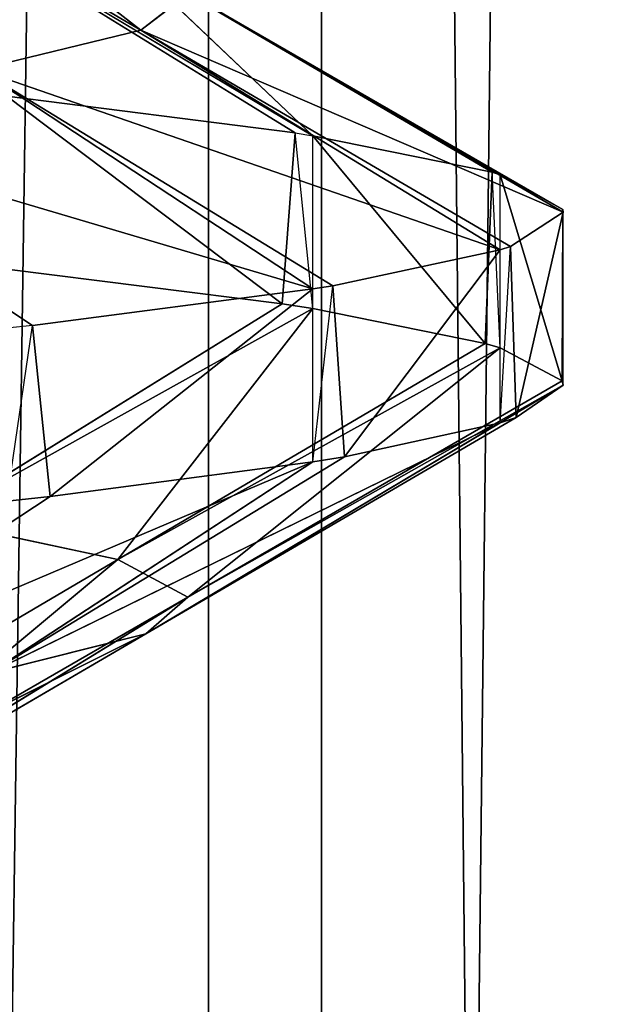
# Model space of a CAD drawing. Extents: x 23.4 to 34.4, y 0.2 to 38.3.
# Tile 561 of 595: x 29.1977 to 29.2395, y 26.1888 to 26.2599. Entities that reach past the tile are written whole.
import ezdxf

# ---------------------------------------------------------------- set-up
doc = ezdxf.new("R2010")
doc.units = 0
doc.header["$LTSCALE"] = 2.54
doc.layers.get('0').update_dxf_attribs({"color": 13, "linetype": 'CONTINUOUS'})

# ---------------------------------------------------------------- blocks, each defined once
blk = doc.blocks.new('SZCZOTKA_DO_WC_MOURO_-_WOL')
at = {"color": 0}
for p, q in [((29.172308, 24.445999, 4.344616), (29.211343, 27.183499, 4.389211)), ((29.172308, 24.445999, 4.344616), (29.211343, 27.183499, 4.389211)), ((29.211343, 27.183499, 4.389211), (29.211343, 24.445999, 4.389211)), ((29.211343, 24.445999, 4.389211), (29.242041, 27.183499, 4.439906)), ((29.211343, 24.445999, 4.389211), (29.242041, 27.183499, 4.439906)), ((29.211343, 27.183499, 4.389211), (29.211343, 24.445999, 4.389211)), ((29.248041, 24.445999, 4.727224), (29.219489, 27.183499, 4.779158)), ((29.248041, 24.445999, 4.727224), (29.219489, 27.183499, 4.779158)), ((29.219489, 24.445999, 4.779158), (29.219489, 27.183499, 4.779158)), ((29.219489, 24.445999, 4.779158), (29.219489, 27.183499, 4.779158)), ((29.206445, 26.259152, 4.633285), (29.182819, 26.277441, 4.586864)), ((29.206445, 26.259152, 4.633285), (29.182819, 26.277441, 4.586864)), ((29.206445, 26.259152, 4.633285), (29.179727, 26.274777, 4.628993)), ((29.206445, 26.259152, 4.633285), (29.179727, 26.274777, 4.628993)), ((29.192285, 26.267361, 4.493532), (29.218872, 26.251538, 4.487394)), ((29.217599, 26.251736, 4.483966), (29.192285, 26.267361, 4.493532)), ((29.205222, 26.264514, 4.539679), (29.232407, 26.248715, 4.537905)), ((29.218872, 26.251538, 4.487394), (29.205222, 26.264514, 4.539679)), ((29.231821, 26.248889, 4.53469), (29.205222, 26.264514, 4.539679)), ((29.218872, 26.251538, 4.487394), (29.205222, 26.264514, 4.539679)), ((29.209879, 26.261816, 4.586518), (29.206445, 26.259152, 4.633285)), ((29.209879, 26.261816, 4.586518), (29.206445, 26.259152, 4.633285)), ((29.209879, 26.261816, 4.586518), (29.236963, 26.245999, 4.59)), ((29.232407, 26.248715, 4.537905), (29.209879, 26.261816, 4.586518)), ((29.236938, 26.246191, 4.586173), (29.209879, 26.261816, 4.586518)), ((29.232407, 26.248715, 4.537905), (29.209879, 26.261816, 4.586518)), ((29.206445, 26.259152, 4.633285), (29.194748, 26.25632, 4.679676)), ((29.206445, 26.259152, 4.633285), (29.194748, 26.25632, 4.679676)), ((29.233167, 26.243527, 4.637577), (29.206445, 26.259152, 4.633285)), ((29.206445, 26.259152, 4.633285), (29.232407, 26.243286, 4.642094)), ((29.206445, 26.259152, 4.633285), (29.232407, 26.243286, 4.642094)), ((29.236963, 26.245999, 4.59), (29.206445, 26.259152, 4.633285)), ((29.233167, 26.243527, 4.637577), (29.206445, 26.259152, 4.633285)), ((29.236963, 26.245999, 4.59), (29.206445, 26.259152, 4.633285)), ((29.220309, 26.240695, 4.688568), (29.194748, 26.25632, 4.679676)), ((29.194748, 26.25632, 4.679676), (29.218872, 26.240463, 4.692606)), ((29.194748, 26.25632, 4.679676), (29.218872, 26.240463, 4.692606)), ((29.232407, 26.243286, 4.642094), (29.194748, 26.25632, 4.679676)), ((29.220309, 26.240695, 4.688568), (29.194748, 26.25632, 4.679676)), ((29.232407, 26.243286, 4.642094), (29.194748, 26.25632, 4.679676)), ((29.216653, 26.23938, 4.481493), (29.196771, 26.254382, 4.44)), ((29.196771, 26.254382, 4.44), (29.217599, 26.251736, 4.483966)), ((29.216653, 26.23938, 4.481493), (29.196771, 26.254382, 4.44)), ((29.196771, 26.254382, 4.44), (29.217599, 26.251736, 4.483966)), ((29.218872, 26.240463, 4.692606), (29.175009, 26.253442, 4.723524)), ((29.198611, 26.23782, 4.736765), (29.175009, 26.253442, 4.723524)), ((29.218872, 26.240463, 4.692606), (29.175009, 26.253442, 4.723524)), ((29.216653, 26.23938, 4.481493), (29.217599, 26.251736, 4.483966)), ((29.218872, 26.239038, 4.487394), (29.217599, 26.251736, 4.483966)), ((29.217599, 26.251736, 4.483966), (29.218872, 26.251538, 4.487394)), ((29.231326, 26.23653, 4.532115), (29.218872, 26.251538, 4.487394)), ((29.218872, 26.251538, 4.487394), (29.231821, 26.248889, 4.53469)), ((29.231326, 26.23653, 4.532115), (29.218872, 26.251538, 4.487394)), ((29.218872, 26.239038, 4.487394), (29.218872, 26.251538, 4.487394)), ((29.218872, 26.251538, 4.487394), (29.231821, 26.248889, 4.53469)), ((29.231326, 26.23653, 4.532115), (29.231821, 26.248889, 4.53469)), ((29.232407, 26.236215, 4.537905), (29.231821, 26.248889, 4.53469)), ((29.231821, 26.248889, 4.53469), (29.232407, 26.248715, 4.537905)), ((29.236896, 26.233823, 4.583618), (29.232407, 26.248715, 4.537905)), ((29.232407, 26.248715, 4.537905), (29.236938, 26.246191, 4.586173)), ((29.236896, 26.233823, 4.583618), (29.232407, 26.248715, 4.537905)), ((29.232407, 26.236215, 4.537905), (29.232407, 26.248715, 4.537905)), ((29.232407, 26.248715, 4.537905), (29.236938, 26.246191, 4.586173)), ((29.236896, 26.233823, 4.583618), (29.236938, 26.246191, 4.586173)), ((29.236963, 26.233499, 4.59), (29.236938, 26.246191, 4.586173)), ((29.236938, 26.246191, 4.586173), (29.236963, 26.245999, 4.59)), ((29.236963, 26.245999, 4.59), (29.233167, 26.243527, 4.637577)), ((29.236963, 26.245999, 4.59), (29.233167, 26.243527, 4.637577)), ((29.233569, 26.231165, 4.634997), (29.236963, 26.245999, 4.59)), ((29.233569, 26.231165, 4.634997), (29.236963, 26.245999, 4.59)), ((29.236963, 26.233499, 4.59), (29.236963, 26.245999, 4.59)), ((29.232407, 26.230783, 4.642094), (29.233167, 26.243527, 4.637577)), ((29.233167, 26.243527, 4.637577), (29.232407, 26.243286, 4.642094)), ((29.233569, 26.231165, 4.634997), (29.233167, 26.243527, 4.637577)), ((29.232407, 26.243286, 4.642094), (29.220309, 26.240695, 4.688568)), ((29.232407, 26.243286, 4.642094), (29.220309, 26.240695, 4.688568)), ((29.221167, 26.228339, 4.686065), (29.232407, 26.243286, 4.642094)), ((29.221167, 26.228339, 4.686065), (29.232407, 26.243286, 4.642094)), ((29.232407, 26.230783, 4.642094), (29.232407, 26.243286, 4.642094)), ((29.216653, 26.23938, 4.481493), (29.196771, 26.241882, 4.44)), ((29.216653, 26.23938, 4.481493), (29.196771, 26.241882, 4.44)), ((29.218872, 26.227963, 4.692606), (29.220309, 26.240695, 4.688568)), ((29.220309, 26.240695, 4.688568), (29.218872, 26.240463, 4.692606)), ((29.221167, 26.228339, 4.686065), (29.220309, 26.240695, 4.688568)), ((29.218872, 26.240463, 4.692606), (29.198611, 26.23782, 4.736765)), ((29.218872, 26.240463, 4.692606), (29.198611, 26.23782, 4.736765)), ((29.199893, 26.225461, 4.734456), (29.218872, 26.240463, 4.692606)), ((29.199893, 26.225461, 4.734456), (29.218872, 26.240463, 4.692606)), ((29.218872, 26.227963, 4.692606), (29.218872, 26.240463, 4.692606)), ((29.216653, 26.23938, 4.481493), (29.191422, 26.223755, 4.491282)), ((29.216653, 26.23938, 4.481493), (29.191422, 26.223755, 4.491282)), ((29.218872, 26.239038, 4.487394), (29.216653, 26.23938, 4.481493)), ((29.191422, 26.223755, 4.491282), (29.218872, 26.239038, 4.487394)), ((29.191422, 26.223755, 4.491282), (29.218872, 26.239038, 4.487394)), ((29.218872, 26.239038, 4.487394), (29.204773, 26.220905, 4.537337)), ((29.218872, 26.239038, 4.487394), (29.204773, 26.220905, 4.537337)), ((29.231326, 26.23653, 4.532115), (29.218872, 26.239038, 4.487394)), ((29.231326, 26.23653, 4.532115), (29.218872, 26.239038, 4.487394)), ((29.196771, 26.225119, 4.739999), (29.198611, 26.23782, 4.736765)), ((29.198611, 26.23782, 4.736765), (29.196771, 26.237619, 4.739999)), ((29.199893, 26.225461, 4.734456), (29.198611, 26.23782, 4.736765)), ((29.231326, 26.23653, 4.532115), (29.204773, 26.220905, 4.537337)), ((29.231326, 26.23653, 4.532115), (29.204773, 26.220905, 4.537337)), ((29.232407, 26.236215, 4.537905), (29.231326, 26.23653, 4.532115)), ((29.204773, 26.220905, 4.537337), (29.232407, 26.236215, 4.537905)), ((29.204773, 26.220905, 4.537337), (29.232407, 26.236215, 4.537905)), ((29.232407, 26.236215, 4.537905), (29.209839, 26.218198, 4.584193)), ((29.232407, 26.236215, 4.537905), (29.209839, 26.218198, 4.584193)), ((29.236896, 26.233823, 4.583618), (29.232407, 26.236215, 4.537905)), ((29.236896, 26.233823, 4.583618), (29.232407, 26.236215, 4.537905)), ((29.236963, 26.233499, 4.59), (29.206812, 26.21554, 4.630938)), ((29.236963, 26.233499, 4.59), (29.206812, 26.21554, 4.630938)), ((29.236896, 26.233823, 4.583618), (29.209839, 26.218198, 4.584193)), ((29.236896, 26.233823, 4.583618), (29.209839, 26.218198, 4.584193)), ((29.209839, 26.218198, 4.584193), (29.236963, 26.233499, 4.59)), ((29.209839, 26.218198, 4.584193), (29.236963, 26.233499, 4.59)), ((29.233569, 26.231165, 4.634997), (29.236963, 26.233499, 4.59)), ((29.233569, 26.231165, 4.634997), (29.236963, 26.233499, 4.59)), ((29.236963, 26.233499, 4.59), (29.236896, 26.233823, 4.583618)), ((29.232407, 26.230783, 4.642094), (29.195529, 26.212714, 4.677399)), ((29.232407, 26.230783, 4.642094), (29.195529, 26.212714, 4.677399)), ((29.233569, 26.231165, 4.634997), (29.206812, 26.21554, 4.630938)), ((29.233569, 26.231165, 4.634997), (29.206812, 26.21554, 4.630938)), ((29.206812, 26.21554, 4.630938), (29.232407, 26.230783, 4.642094)), ((29.206812, 26.21554, 4.630938), (29.232407, 26.230783, 4.642094)), ((29.221167, 26.228339, 4.686065), (29.232407, 26.230783, 4.642094)), ((29.221167, 26.228339, 4.686065), (29.232407, 26.230783, 4.642094)), ((29.232407, 26.230783, 4.642094), (29.233569, 26.231165, 4.634997)), ((29.218872, 26.227963, 4.692606), (29.176175, 26.209836, 4.721425)), ((29.218872, 26.227963, 4.692606), (29.176175, 26.209836, 4.721425)), ((29.221167, 26.228339, 4.686065), (29.195529, 26.212714, 4.677399)), ((29.221167, 26.228339, 4.686065), (29.195529, 26.212714, 4.677399)), ((29.195529, 26.212714, 4.677399), (29.218872, 26.227963, 4.692606)), ((29.195529, 26.212714, 4.677399), (29.218872, 26.227963, 4.692606)), ((29.199893, 26.225461, 4.734456), (29.218872, 26.227963, 4.692606)), ((29.199893, 26.225461, 4.734456), (29.218872, 26.227963, 4.692606)), ((29.218872, 26.227963, 4.692606), (29.221167, 26.228339, 4.686065)), ((29.199893, 26.225461, 4.734456), (29.176175, 26.209836, 4.721425)), ((29.199893, 26.225461, 4.734456), (29.176175, 26.209836, 4.721425)), ((29.196771, 26.225119, 4.739999), (29.199893, 26.225461, 4.734456)), ((29.204773, 26.220905, 4.537337), (29.191422, 26.223755, 4.491282)), ((29.204773, 26.220905, 4.537337), (29.191422, 26.223755, 4.491282)), ((29.204773, 26.220905, 4.537337), (29.178217, 26.20528, 4.542559)), ((29.204773, 26.220905, 4.537337), (29.178217, 26.20528, 4.542559)), ((29.204773, 26.220905, 4.537337), (29.182782, 26.202573, 4.584769)), ((29.204773, 26.220905, 4.537337), (29.182782, 26.202573, 4.584769)), ((29.209839, 26.218198, 4.584193), (29.204773, 26.220905, 4.537337)), ((29.209839, 26.218198, 4.584193), (29.204773, 26.220905, 4.537337)), ((29.209839, 26.218198, 4.584193), (29.180057, 26.199915, 4.626878)), ((29.209839, 26.218198, 4.584193), (29.180057, 26.199915, 4.626878)), ((29.209839, 26.218198, 4.584193), (29.182782, 26.202573, 4.584769)), ((29.209839, 26.218198, 4.584193), (29.182782, 26.202573, 4.584769)), ((29.206812, 26.21554, 4.630938), (29.209839, 26.218198, 4.584193)), ((29.206812, 26.21554, 4.630938), (29.209839, 26.218198, 4.584193)), ((29.206812, 26.21554, 4.630938), (29.169891, 26.197089, 4.668733)), ((29.206812, 26.21554, 4.630938), (29.169891, 26.197089, 4.668733)), ((29.206812, 26.21554, 4.630938), (29.180057, 26.199915, 4.626878)), ((29.206812, 26.21554, 4.630938), (29.180057, 26.199915, 4.626878)), ((29.195529, 26.212714, 4.677399), (29.206812, 26.21554, 4.630938)), ((29.195529, 26.212714, 4.677399), (29.206812, 26.21554, 4.630938))]:
    blk.add_line(p, q, dxfattribs=at)
mesh = blk.add_polyface(dxfattribs=at)
corners = [(34.436963, 37.783499, 8.989999), (23.436964, 0.7835, 8.989999), (23.436964, 37.783499, 8.989999)]
mesh.append_faces([[corners[k] for k in face] for face in [(0, 1, 2)]], dxfattribs={"color": 0})
mesh = blk.add_polyface(dxfattribs=at)
corners = [(34.436963, 37.783499, 8.989999), (33.936963, 0.2835, 8.989999), (23.436964, 0.7835, 8.989999)]
mesh.append_faces([[corners[k] for k in face] for face in [(0, 1, 2)]], dxfattribs={"color": 0})
mesh = blk.add_polyface(dxfattribs=at)
corners = [(34.436963, 37.783499, 9.189999), (23.436964, 37.783499, 9.189999), (34.436963, 0.7835, 9.189999)]
mesh.append_faces([[corners[k] for k in face] for face in [(0, 1, 2)]], dxfattribs={"color": 0})
mesh = blk.add_polyface(dxfattribs=at)
corners = [(34.436963, 0.7835, 9.189999), (23.436964, 37.783499, 9.189999), (23.436964, 0.7835, 9.189999)]
mesh.append_faces([[corners[k] for k in face] for face in [(0, 1, 2)]], dxfattribs={"color": 0})
mesh = blk.add_polyface(dxfattribs=at)
corners = [(29.259845, 24.433501, 3.858052), (29.127838, 24.433501, 3.813104), (29.259845, 36.333499, 3.858052)]
mesh.append_faces([[corners[k] for k in face] for face in [(0, 1, 2)]], dxfattribs={"color": 0})
mesh = blk.add_polyface(dxfattribs=at)
corners = [(29.259845, 36.333499, 3.858052), (29.127838, 24.433501, 3.813104), (29.127838, 36.333499, 3.813104)]
mesh.append_faces([[corners[k] for k in face] for face in [(0, 1, 2)]], dxfattribs={"color": 0})
mesh = blk.add_polyface(dxfattribs=at)
corners = [(29.290125, 24.433501, 5.307828), (29.16011, 36.333499, 5.358248), (29.16011, 24.433501, 5.358248)]
mesh.append_faces([[corners[k] for k in face] for face in [(0, 1, 2)]], dxfattribs={"color": 0})
mesh = blk.add_polyface(dxfattribs=at)
corners = [(29.290125, 36.333499, 5.307828), (29.16011, 36.333499, 5.358248), (29.290125, 24.433501, 5.307828)]
mesh.append_faces([[corners[k] for k in face] for face in [(0, 1, 2)]], dxfattribs={"color": 0})
mesh = blk.add_polyface(dxfattribs=at)
corners = [(29.172308, 27.183499, 4.344616), (29.172308, 24.445999, 4.344616), (29.211343, 27.183499, 4.389211)]
mesh.append_faces([[corners[k] for k in face] for face in [(0, 1, 2)]], dxfattribs={"color": 0})
mesh = blk.add_polyface(dxfattribs=at)
corners = [(29.211343, 27.183499, 4.389211), (29.172308, 24.445999, 4.344616), (29.211343, 24.445999, 4.389211)]
mesh.append_faces([[corners[k] for k in face] for face in [(0, 1, 2)]], dxfattribs={"color": 0})
mesh = blk.add_polyface(dxfattribs=at)
corners = [(29.219489, 27.183499, 4.779158), (29.219489, 24.445999, 4.779158), (29.182349, 27.183499, 4.825343)]
mesh.append_faces([[corners[k] for k in face] for face in [(0, 1, 2)]], dxfattribs={"color": 0})
mesh = blk.add_polyface(dxfattribs=at)
corners = [(29.182349, 27.183499, 4.825343), (29.219489, 24.445999, 4.779158), (29.182349, 24.445999, 4.825343)]
mesh.append_faces([[corners[k] for k in face] for face in [(0, 1, 2)]], dxfattribs={"color": 0})
mesh = blk.add_polyface(dxfattribs=at)
corners = [(29.211343, 27.183499, 4.389211), (29.211343, 24.445999, 4.389211), (29.242041, 27.183499, 4.439906)]
mesh.append_faces([[corners[k] for k in face] for face in [(0, 1, 2)]], dxfattribs={"color": 0})
mesh = blk.add_polyface(dxfattribs=at)
corners = [(29.242041, 27.183499, 4.439906), (29.211343, 24.445999, 4.389211), (29.242041, 24.445999, 4.439906)]
mesh.append_faces([[corners[k] for k in face] for face in [(0, 1, 2)]], dxfattribs={"color": 0})
mesh = blk.add_polyface(dxfattribs=at)
corners = [(29.248041, 27.183499, 4.727224), (29.248041, 24.445999, 4.727224), (29.219489, 27.183499, 4.779158)]
mesh.append_faces([[corners[k] for k in face] for face in [(0, 1, 2)]], dxfattribs={"color": 0})
mesh = blk.add_polyface(dxfattribs=at)
corners = [(29.219489, 27.183499, 4.779158), (29.248041, 24.445999, 4.727224), (29.219489, 24.445999, 4.779158)]
mesh.append_faces([[corners[k] for k in face] for face in [(0, 1, 2)]], dxfattribs={"color": 0})
mesh = blk.add_polyface(dxfattribs=at)
corners = [(29.206445, 26.259152, 4.633285), (29.182819, 26.277441, 4.586864), (29.179727, 26.274777, 4.628993)]
mesh.append_faces([[corners[k] for k in face] for face in [(0, 1, 2)]], dxfattribs={"color": 0})
mesh = blk.add_polyface(dxfattribs=at)
corners = [(29.206445, 26.259152, 4.633285), (29.209879, 26.261816, 4.586518), (29.182819, 26.277441, 4.586864)]
mesh.append_faces([[corners[k] for k in face] for face in [(0, 1, 2)]], dxfattribs={"color": 0})
mesh = blk.add_polyface(dxfattribs=at)
corners = [(29.194748, 26.25632, 4.679676), (29.206445, 26.259152, 4.633285), (29.179727, 26.274777, 4.628993)]
mesh.append_faces([[corners[k] for k in face] for face in [(0, 1, 2)]], dxfattribs={"color": 0})
mesh = blk.add_polyface(dxfattribs=at)
corners = [(29.205222, 26.264514, 4.539679), (29.218872, 26.251538, 4.487394), (29.192285, 26.267361, 4.493532)]
mesh.append_faces([[corners[k] for k in face] for face in [(0, 1, 2)]], dxfattribs={"color": 0})
mesh = blk.add_polyface(dxfattribs=at)
corners = [(29.192285, 26.267361, 4.493532), (29.217599, 26.251736, 4.483966), (29.196771, 26.254382, 4.44)]
mesh.append_faces([[corners[k] for k in face] for face in [(0, 1, 2)]], dxfattribs={"color": 0})
mesh = blk.add_polyface(dxfattribs=at)
corners = [(29.209879, 26.261816, 4.586518), (29.232407, 26.248715, 4.537905), (29.205222, 26.264514, 4.539679)]
mesh.append_faces([[corners[k] for k in face] for face in [(0, 1, 2)]], dxfattribs={"color": 0})
mesh = blk.add_polyface(dxfattribs=at)
corners = [(29.205222, 26.264514, 4.539679), (29.231821, 26.248889, 4.53469), (29.218872, 26.251538, 4.487394)]
mesh.append_faces([[corners[k] for k in face] for face in [(0, 1, 2)]], dxfattribs={"color": 0})
mesh = blk.add_polyface(dxfattribs=at)
corners = [(29.206445, 26.259152, 4.633285), (29.236963, 26.245999, 4.59), (29.209879, 26.261816, 4.586518)]
mesh.append_faces([[corners[k] for k in face] for face in [(0, 1, 2)]], dxfattribs={"color": 0})
mesh = blk.add_polyface(dxfattribs=at)
corners = [(29.209879, 26.261816, 4.586518), (29.236938, 26.246191, 4.586173), (29.232407, 26.248715, 4.537905)]
mesh.append_faces([[corners[k] for k in face] for face in [(0, 1, 2)]], dxfattribs={"color": 0})
mesh = blk.add_polyface(dxfattribs=at)
corners = [(29.194748, 26.25632, 4.679676), (29.232407, 26.243286, 4.642094), (29.206445, 26.259152, 4.633285)]
mesh.append_faces([[corners[k] for k in face] for face in [(0, 1, 2)]], dxfattribs={"color": 0})
mesh = blk.add_polyface(dxfattribs=at)
corners = [(29.232407, 26.243286, 4.642094), (29.233167, 26.243527, 4.637577), (29.206445, 26.259152, 4.633285)]
mesh.append_faces([[corners[k] for k in face] for face in [(0, 1, 2)]], dxfattribs={"color": 0})
mesh = blk.add_polyface(dxfattribs=at)
corners = [(29.233167, 26.243527, 4.637577), (29.236963, 26.245999, 4.59), (29.206445, 26.259152, 4.633285)]
mesh.append_faces([[corners[k] for k in face] for face in [(0, 1, 2)]], dxfattribs={"color": 0})
mesh = blk.add_polyface(dxfattribs=at)
corners = [(29.175009, 26.253442, 4.723524), (29.218872, 26.240463, 4.692606), (29.194748, 26.25632, 4.679676)]
mesh.append_faces([[corners[k] for k in face] for face in [(0, 1, 2)]], dxfattribs={"color": 0})
mesh = blk.add_polyface(dxfattribs=at)
corners = [(29.218872, 26.240463, 4.692606), (29.220309, 26.240695, 4.688568), (29.194748, 26.25632, 4.679676)]
mesh.append_faces([[corners[k] for k in face] for face in [(0, 1, 2)]], dxfattribs={"color": 0})
mesh = blk.add_polyface(dxfattribs=at)
corners = [(29.220309, 26.240695, 4.688568), (29.232407, 26.243286, 4.642094), (29.194748, 26.25632, 4.679676)]
mesh.append_faces([[corners[k] for k in face] for face in [(0, 1, 2)]], dxfattribs={"color": 0})
mesh = blk.add_polyface(dxfattribs=at)
corners = [(29.196771, 26.254382, 4.44), (29.217599, 26.251736, 4.483966), (29.216653, 26.23938, 4.481493)]
mesh.append_faces([[corners[k] for k in face] for face in [(0, 1, 2)]], dxfattribs={"color": 0})
mesh = blk.add_polyface(dxfattribs=at)
corners = [(29.196771, 26.254382, 4.44), (29.216653, 26.23938, 4.481493), (29.196771, 26.241882, 4.44)]
mesh.append_faces([[corners[k] for k in face] for face in [(0, 1, 2)]], dxfattribs={"color": 0})
mesh = blk.add_polyface(dxfattribs=at)
corners = [(29.198611, 26.23782, 4.736765), (29.218872, 26.240463, 4.692606), (29.175009, 26.253442, 4.723524)]
mesh.append_faces([[corners[k] for k in face] for face in [(0, 1, 2)]], dxfattribs={"color": 0})
mesh = blk.add_polyface(dxfattribs=at)
corners = [(29.218872, 26.251538, 4.487394), (29.231821, 26.248889, 4.53469), (29.231326, 26.23653, 4.532115)]
mesh.append_faces([[corners[k] for k in face] for face in [(0, 1, 2)]], dxfattribs={"color": 0})
mesh = blk.add_polyface(dxfattribs=at)
corners = [(29.218872, 26.251538, 4.487394), (29.231326, 26.23653, 4.532115), (29.218872, 26.239038, 4.487394)]
mesh.append_faces([[corners[k] for k in face] for face in [(0, 1, 2)]], dxfattribs={"color": 0})
mesh = blk.add_polyface(dxfattribs=at)
corners = [(29.232407, 26.248715, 4.537905), (29.236938, 26.246191, 4.586173), (29.236896, 26.233823, 4.583618)]
mesh.append_faces([[corners[k] for k in face] for face in [(0, 1, 2)]], dxfattribs={"color": 0})
mesh = blk.add_polyface(dxfattribs=at)
corners = [(29.232407, 26.248715, 4.537905), (29.236896, 26.233823, 4.583618), (29.232407, 26.236215, 4.537905)]
mesh.append_faces([[corners[k] for k in face] for face in [(0, 1, 2)]], dxfattribs={"color": 0})
mesh = blk.add_polyface(dxfattribs=at)
corners = [(29.236963, 26.245999, 4.59), (29.233167, 26.243527, 4.637577), (29.233569, 26.231165, 4.634997)]
mesh.append_faces([[corners[k] for k in face] for face in [(0, 1, 2)]], dxfattribs={"color": 0})
mesh = blk.add_polyface(dxfattribs=at)
corners = [(29.236963, 26.245999, 4.59), (29.233569, 26.231165, 4.634997), (29.236963, 26.233499, 4.59)]
mesh.append_faces([[corners[k] for k in face] for face in [(0, 1, 2)]], dxfattribs={"color": 0})
mesh = blk.add_polyface(dxfattribs=at)
corners = [(29.232407, 26.243286, 4.642094), (29.220309, 26.240695, 4.688568), (29.221167, 26.228339, 4.686065)]
mesh.append_faces([[corners[k] for k in face] for face in [(0, 1, 2)]], dxfattribs={"color": 0})
mesh = blk.add_polyface(dxfattribs=at)
corners = [(29.232407, 26.243286, 4.642094), (29.221167, 26.228339, 4.686065), (29.232407, 26.230783, 4.642094)]
mesh.append_faces([[corners[k] for k in face] for face in [(0, 1, 2)]], dxfattribs={"color": 0})
mesh = blk.add_polyface(dxfattribs=at)
corners = [(29.191422, 26.223755, 4.491282), (29.196771, 26.241882, 4.44), (29.216653, 26.23938, 4.481493)]
mesh.append_faces([[corners[k] for k in face] for face in [(0, 1, 2)]], dxfattribs={"color": 0})
mesh = blk.add_polyface(dxfattribs=at)
corners = [(29.218872, 26.240463, 4.692606), (29.198611, 26.23782, 4.736765), (29.199893, 26.225461, 4.734456)]
mesh.append_faces([[corners[k] for k in face] for face in [(0, 1, 2)]], dxfattribs={"color": 0})
mesh = blk.add_polyface(dxfattribs=at)
corners = [(29.218872, 26.240463, 4.692606), (29.199893, 26.225461, 4.734456), (29.218872, 26.227963, 4.692606)]
mesh.append_faces([[corners[k] for k in face] for face in [(0, 1, 2)]], dxfattribs={"color": 0})
mesh = blk.add_polyface(dxfattribs=at)
corners = [(29.191422, 26.223755, 4.491282), (29.216653, 26.23938, 4.481493), (29.218872, 26.239038, 4.487394)]
mesh.append_faces([[corners[k] for k in face] for face in [(0, 1, 2)]], dxfattribs={"color": 0})
mesh = blk.add_polyface(dxfattribs=at)
corners = [(29.204773, 26.220905, 4.537337), (29.191422, 26.223755, 4.491282), (29.218872, 26.239038, 4.487394)]
mesh.append_faces([[corners[k] for k in face] for face in [(0, 1, 2)]], dxfattribs={"color": 0})
mesh = blk.add_polyface(dxfattribs=at)
corners = [(29.204773, 26.220905, 4.537337), (29.218872, 26.239038, 4.487394), (29.231326, 26.23653, 4.532115)]
mesh.append_faces([[corners[k] for k in face] for face in [(0, 1, 2)]], dxfattribs={"color": 0})
mesh = blk.add_polyface(dxfattribs=at)
corners = [(29.232407, 26.236215, 4.537905), (29.204773, 26.220905, 4.537337), (29.231326, 26.23653, 4.532115)]
mesh.append_faces([[corners[k] for k in face] for face in [(0, 1, 2)]], dxfattribs={"color": 0})
mesh = blk.add_polyface(dxfattribs=at)
corners = [(29.209839, 26.218198, 4.584193), (29.204773, 26.220905, 4.537337), (29.232407, 26.236215, 4.537905)]
mesh.append_faces([[corners[k] for k in face] for face in [(0, 1, 2)]], dxfattribs={"color": 0})
mesh = blk.add_polyface(dxfattribs=at)
corners = [(29.209839, 26.218198, 4.584193), (29.232407, 26.236215, 4.537905), (29.236896, 26.233823, 4.583618)]
mesh.append_faces([[corners[k] for k in face] for face in [(0, 1, 2)]], dxfattribs={"color": 0})
mesh = blk.add_polyface(dxfattribs=at)
corners = [(29.206812, 26.21554, 4.630938), (29.209839, 26.218198, 4.584193), (29.236963, 26.233499, 4.59)]
mesh.append_faces([[corners[k] for k in face] for face in [(0, 1, 2)]], dxfattribs={"color": 0})
mesh = blk.add_polyface(dxfattribs=at)
corners = [(29.233569, 26.231165, 4.634997), (29.206812, 26.21554, 4.630938), (29.236963, 26.233499, 4.59)]
mesh.append_faces([[corners[k] for k in face] for face in [(0, 1, 2)]], dxfattribs={"color": 0})
mesh = blk.add_polyface(dxfattribs=at)
corners = [(29.236963, 26.233499, 4.59), (29.209839, 26.218198, 4.584193), (29.236896, 26.233823, 4.583618)]
mesh.append_faces([[corners[k] for k in face] for face in [(0, 1, 2)]], dxfattribs={"color": 0})
mesh = blk.add_polyface(dxfattribs=at)
corners = [(29.195529, 26.212714, 4.677399), (29.206812, 26.21554, 4.630938), (29.232407, 26.230783, 4.642094)]
mesh.append_faces([[corners[k] for k in face] for face in [(0, 1, 2)]], dxfattribs={"color": 0})
mesh = blk.add_polyface(dxfattribs=at)
corners = [(29.221167, 26.228339, 4.686065), (29.195529, 26.212714, 4.677399), (29.232407, 26.230783, 4.642094)]
mesh.append_faces([[corners[k] for k in face] for face in [(0, 1, 2)]], dxfattribs={"color": 0})
mesh = blk.add_polyface(dxfattribs=at)
corners = [(29.232407, 26.230783, 4.642094), (29.206812, 26.21554, 4.630938), (29.233569, 26.231165, 4.634997)]
mesh.append_faces([[corners[k] for k in face] for face in [(0, 1, 2)]], dxfattribs={"color": 0})
mesh = blk.add_polyface(dxfattribs=at)
corners = [(29.176175, 26.209836, 4.721425), (29.195529, 26.212714, 4.677399), (29.218872, 26.227963, 4.692606)]
mesh.append_faces([[corners[k] for k in face] for face in [(0, 1, 2)]], dxfattribs={"color": 0})
mesh = blk.add_polyface(dxfattribs=at)
corners = [(29.199893, 26.225461, 4.734456), (29.176175, 26.209836, 4.721425), (29.218872, 26.227963, 4.692606)]
mesh.append_faces([[corners[k] for k in face] for face in [(0, 1, 2)]], dxfattribs={"color": 0})
mesh = blk.add_polyface(dxfattribs=at)
corners = [(29.218872, 26.227963, 4.692606), (29.195529, 26.212714, 4.677399), (29.221167, 26.228339, 4.686065)]
mesh.append_faces([[corners[k] for k in face] for face in [(0, 1, 2)]], dxfattribs={"color": 0})
mesh = blk.add_polyface(dxfattribs=at)
corners = [(29.196771, 26.225119, 4.739999), (29.176175, 26.209836, 4.721425), (29.199893, 26.225461, 4.734456)]
mesh.append_faces([[corners[k] for k in face] for face in [(0, 1, 2)]], dxfattribs={"color": 0})
mesh = blk.add_polyface(dxfattribs=at)
corners = [(29.178217, 26.20528, 4.542559), (29.191422, 26.223755, 4.491282), (29.204773, 26.220905, 4.537337)]
mesh.append_faces([[corners[k] for k in face] for face in [(0, 1, 2)]], dxfattribs={"color": 0})
mesh = blk.add_polyface(dxfattribs=at)
corners = [(29.182782, 26.202573, 4.584769), (29.178217, 26.20528, 4.542559), (29.204773, 26.220905, 4.537337)]
mesh.append_faces([[corners[k] for k in face] for face in [(0, 1, 2)]], dxfattribs={"color": 0})
mesh = blk.add_polyface(dxfattribs=at)
corners = [(29.182782, 26.202573, 4.584769), (29.204773, 26.220905, 4.537337), (29.209839, 26.218198, 4.584193)]
mesh.append_faces([[corners[k] for k in face] for face in [(0, 1, 2)]], dxfattribs={"color": 0})
mesh = blk.add_polyface(dxfattribs=at)
corners = [(29.180057, 26.199915, 4.626878), (29.182782, 26.202573, 4.584769), (29.209839, 26.218198, 4.584193)]
mesh.append_faces([[corners[k] for k in face] for face in [(0, 1, 2)]], dxfattribs={"color": 0})
mesh = blk.add_polyface(dxfattribs=at)
corners = [(29.206812, 26.21554, 4.630938), (29.180057, 26.199915, 4.626878), (29.209839, 26.218198, 4.584193)]
mesh.append_faces([[corners[k] for k in face] for face in [(0, 1, 2)]], dxfattribs={"color": 0})
mesh = blk.add_polyface(dxfattribs=at)
corners = [(29.169891, 26.197089, 4.668733), (29.180057, 26.199915, 4.626878), (29.206812, 26.21554, 4.630938)]
mesh.append_faces([[corners[k] for k in face] for face in [(0, 1, 2)]], dxfattribs={"color": 0})
mesh = blk.add_polyface(dxfattribs=at)
corners = [(29.195529, 26.212714, 4.677399), (29.169891, 26.197089, 4.668733), (29.206812, 26.21554, 4.630938)]
mesh.append_faces([[corners[k] for k in face] for face in [(0, 1, 2)]], dxfattribs={"color": 0})

msp = doc.modelspace()

# ---------------------------------------------------------------- block references
at = {"color": 0}
msp.add_blockref('SZCZOTKA_DO_WC_MOURO_-_WOL', (0, 0), dxfattribs=at)

doc.saveas('drawing.dxf')
